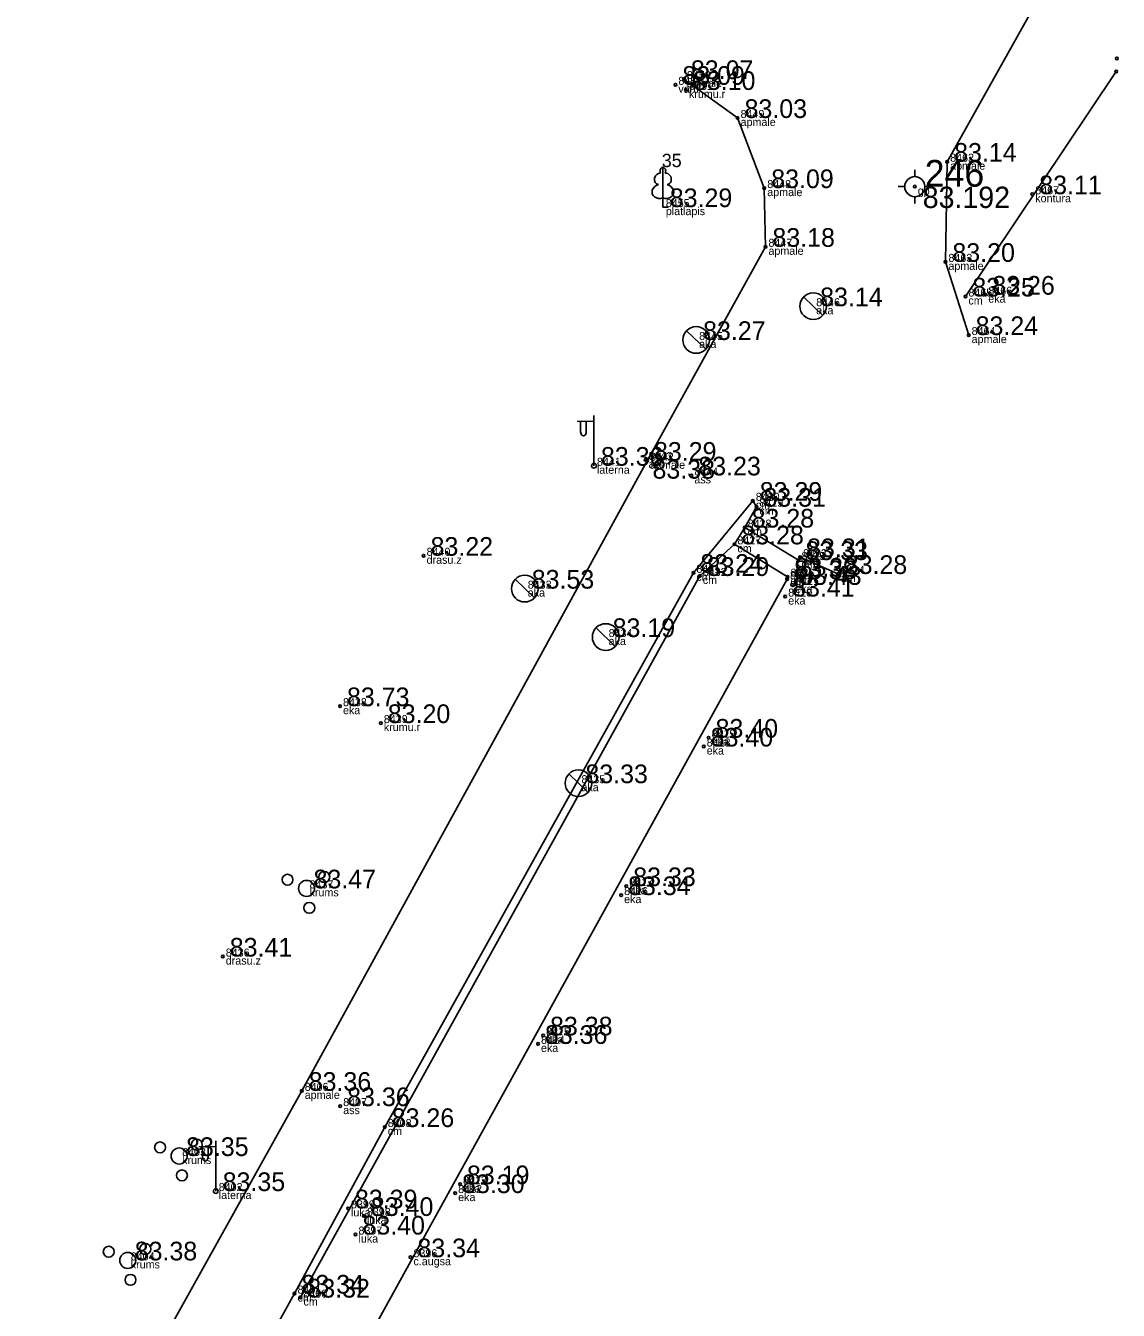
# Model space of a CAD drawing. Extents: x 614911 to 615803, y 262110 to 264311.
# Drawn here: x 614935.81 to 614976.76, y 262756.79 to 262804.95 of the extents above; entities that cross this region are included whole.
import ezdxf

# ---------------------------------------------------------------- set-up
doc = ezdxf.new("R2010")
doc.units = 0
for name, color, linetype in [('Level 1', 7, 'Continuous'), ('Level 12', 7, 'Continuous'), ('Level 19', 7, 'Continuous'), ('Level 37', 7, 'Continuous'), ('Level 44', 7, 'Continuous'), ('Level 53', 7, 'Continuous'), ('Level 54', 7, 'Continuous'), ('Level 57', 7, 'Continuous'), ('Level 58', 7, 'Continuous')]:
    doc.layers.add(name, color=color, linetype=linetype)

msp = doc.modelspace()

# ---------------------------------------------------------------- linework, layer by layer
at = {"layer": 'Level 1'}
for p, q in [((614959.691, 262798.497), (614959.691, 262798.15)), ((614959.691, 262798.15), (614959.891, 262798.15))]:
    msp.add_line(p, q, dxfattribs=at)
for points in [[(614959.691, 262799.65), (614959.691, 262798.497)], [(614959.781, 262799.418), (614959.78, 262799.419)]]:
    msp.add_lwpolyline(points, dxfattribs=at)
for centre, radius in [((614945.626, 262772.935), 0.204), ((614946.34, 262772.611), 0.301), ((614947.001, 262773.036), 0.207), ((614946.443, 262771.883), 0.205), ((614940.85, 262762.903), 0.204), ((614941.564, 262762.579), 0.301), ((614942.225, 262763.004), 0.207), ((614941.667, 262761.851), 0.205), ((614938.924, 262758.989), 0.204), ((614939.638, 262758.665), 0.301), ((614940.299, 262759.09), 0.207), ((614939.741, 262757.937), 0.205)]:
    msp.add_circle(centre, radius, dxfattribs=at)
for centre, major_axis, ratio, start_param, end_param in [((614959.563, 262799.205), (-0.039, -0.212), 0.861323, 3.141593, 6.283185), ((614959.691, 262799.5), (0, -0.15), 0.707107, 3.14537, 5.287485), ((614959.691, 262799.5), (0, -0.15), 0.707107, 0.995701, 3.137816), ((614959.819, 262799.205), (0.039, -0.212), 0.861323, 0, 3.141593), ((614959.601, 262798.743), (0.307, 0.095), 0.814445, 1.570796, 4.752015), ((614959.781, 262798.743), (-0.307, 0.095), 0.814445, 1.531171, 4.712389)]:
    msp.add_ellipse(centre, major_axis=major_axis, ratio=ratio, start_param=start_param, end_param=end_param, dxfattribs=at)
at = {"layer": 'Level 12'}
for p, q in [((614964.967, 262794.783), (614965.685, 262794.087)), ((614965.326, 262794.435), (614965.325, 262794.434)), ((614960.58, 262793.518), (614961.298, 262792.822)), ((614960.939, 262793.17), (614960.938, 262793.169)), ((614954.158, 262784.197), (614954.876, 262783.501)), ((614954.517, 262783.849), (614954.516, 262783.848)), ((614957.19, 262782.381), (614957.908, 262781.685)), ((614957.549, 262782.033), (614957.548, 262782.032)), ((614956.169, 262776.903), (614956.887, 262776.207)), ((614956.528, 262776.555), (614956.527, 262776.554))]:
    msp.add_line(p, q, dxfattribs=at)
for centre in [(614965.326, 262794.435), (614960.939, 262793.17), (614954.517, 262783.849), (614957.549, 262782.033), (614956.528, 262776.555)]:
    msp.add_circle(centre, 0.5, dxfattribs=at)
at = {"layer": 'Level 19'}
for p, q in [((614969.133, 262799.292), (614969.133, 262799.542)), ((614968.508, 262798.917), (614968.758, 262798.917)), ((614969.508, 262798.917), (614969.758, 262798.917)), ((614969.133, 262798.292), (614969.133, 262798.542))]:
    msp.add_line(p, q, dxfattribs=at)
for radius in [0.375, 0.05]:
    msp.add_circle((614969.133, 262798.917), radius, dxfattribs=at)
at = {"layer": 'Level 37'}
for p, q in [((614976.684, 262803.234), (614971.031, 262794.799)), ((614962.374, 262785.509), (614962.758, 262786.137))]:
    msp.add_line(p, q, dxfattribs=at)
for points in [[(614971.152, 262793.354), (614970.283, 262796.097), (614970.347, 262799.852), (614974.368, 262807.051), (614981.752, 262820.585), (614981.211, 262821.121), (614986.472, 262828.279), (614986.699, 262828.386), (614998.34, 262843.225), (615011.733, 262860.97), (615013.174, 262860.612)], [(614935.813, 262746.391), (614938.843, 262751.874), (614946.158, 262765.022), (614959.098, 262788.642), (614963.537, 262796.662), (614963.493, 262798.863), (614962.493, 262801.492), (614960.482, 262802.951)], [(614943.726, 262746.814), (614943.142, 262745.738), (614940.485, 262747.607), (614941.262, 262749.077), (614945.889, 262757.421), (614949.27, 262763.665), (614960.837, 262784.443), (614963.062, 262787.141)], [(614963.062, 262787.141), (614963.199, 262786.92), (614962.758, 262786.137), (614964.775, 262784.919), (614964.836, 262785.027), (614966.247, 262784.398)], [(614962.374, 262785.509), (614964.364, 262784.296), (614964.346, 262784.203), (614943.726, 262746.814), (614942.008, 262747.976)], [(614962.374, 262785.509), (614961.076, 262784.324), (614946.11, 262757.271)]]:
    msp.add_lwpolyline(points, dxfattribs=at)
at = {"layer": 'Level 44'}
for p, q in [((614957.11, 262788.455), (614957.11, 262790.338)), ((614957.11, 262790.122), (614956.475, 262790.117)), ((614956.61, 262790.118), (614956.61, 262789.726)), ((614956.82, 262790.12), (614956.82, 262789.726)), ((614942.935, 262762.932), (614942.3, 262762.927)), ((614942.435, 262762.928), (614942.435, 262762.536)), ((614942.645, 262762.93), (614942.645, 262762.536)), ((614942.935, 262761.265), (614942.935, 262763.148))]:
    msp.add_line(p, q, dxfattribs=at)
for centre in [(614957.11, 262788.455), (614942.935, 262761.265)]:
    msp.add_circle(centre, 0.09, dxfattribs=at)
for centre in [(614956.715, 262789.726), (614942.54, 262762.536)]:
    msp.add_ellipse(centre, major_axis=(0, 0.151), ratio=0.695971, start_param=1.570796, end_param=4.712389, dxfattribs=at)
at = {"layer": 'Level 57'}
for centre in [(614976.707, 262803.723), (614976.684, 262803.234), (614960.162, 262802.735), (614960.482, 262802.951), (614960.558, 262802.543), (614962.493, 262801.492), (614970.347, 262799.852), (614963.493, 262798.863), (614973.537, 262798.633), (614963.537, 262796.662), (614970.283, 262796.097), (614971.031, 262794.799), (614971.777, 262794.868), (614971.152, 262793.354), (614959.042, 262788.672), (614959.098, 262788.642), (614960.76, 262788.093), (614963.062, 262787.141), (614963.199, 262786.92), (614962.758, 262786.137), (614962.374, 262785.509), (614950.726, 262785.08), (614964.775, 262784.919), (614964.836, 262785.027), (614960.837, 262784.443), (614966.247, 262784.398), (614961.076, 262784.324), (614964.346, 262784.203), (614964.364, 262784.296), (614964.538, 262783.989), (614964.277, 262783.551), (614947.593, 262779.442), (614949.123, 262778.809), (614961.407, 262778.261), (614961.223, 262777.929), (614958.128, 262772.36), (614958.322, 262772.695), (614943.2, 262770.055), (614955.203, 262767.099), (614955.013, 262766.781), (614946.158, 262765.022), (614947.6, 262764.449), (614949.27, 262763.665), (614952.089, 262761.521), (614951.908, 262761.189), (614947.892, 262760.616), (614948.488, 262760.332), (614948.173, 262759.634), (614950.234, 262758.784), (614945.889, 262757.421), (614946.11, 262757.271)]:
    msp.add_circle(centre, 0.05, dxfattribs=at)
at = {"layer": 'Level 58'}
for centre in [(614976.707, 262803.723), (614976.684, 262803.234), (614960.162, 262802.735), (614960.482, 262802.951), (614960.558, 262802.543), (614962.493, 262801.492), (614970.347, 262799.852), (614963.493, 262798.863), (614973.537, 262798.633), (614963.537, 262796.662), (614970.283, 262796.097), (614971.031, 262794.799), (614971.777, 262794.868), (614971.152, 262793.354), (614959.042, 262788.672), (614959.098, 262788.642), (614960.76, 262788.093), (614963.062, 262787.141), (614963.199, 262786.92), (614962.758, 262786.137), (614962.374, 262785.509), (614950.726, 262785.08), (614964.775, 262784.919), (614964.836, 262785.027), (614960.837, 262784.443), (614966.247, 262784.398), (614961.076, 262784.324), (614964.346, 262784.203), (614964.364, 262784.296), (614964.538, 262783.989), (614964.277, 262783.551), (614947.593, 262779.442), (614949.123, 262778.809), (614961.407, 262778.261), (614961.223, 262777.929), (614958.128, 262772.36), (614958.322, 262772.695), (614943.2, 262770.055), (614955.203, 262767.099), (614955.013, 262766.781), (614946.158, 262765.022), (614947.6, 262764.449), (614949.27, 262763.665), (614952.089, 262761.521), (614951.908, 262761.189), (614947.892, 262760.616), (614948.488, 262760.332), (614948.173, 262759.634), (614950.234, 262758.784), (614945.889, 262757.421), (614946.11, 262757.271)]:
    msp.add_circle(centre, 0.05, dxfattribs=at)

# ---------------------------------------------------------------- texts
at = {"layer": 'Level 1'}
msp.add_text(' 35', height=0.5, dxfattribs=at).set_placement((614959.466, 262799.65))
at = {"layer": 'Level 19'}
for s, height, p in [(' 246', 1, (614969.133, 262798.917)), (' 83.192', 0.8, (614969.133, 262798.117))]:
    msp.add_text(s, height=height, dxfattribs=at).set_placement(p)
at = {"layer": 'Level 53'}
for s, p in [(' varti', (614960.162, 262802.435)), (' apmale', (614960.482, 262802.651)), (' krumu.r', (614960.558, 262802.243)), (' apmale', (614962.493, 262801.192)), (' apmale', (614970.347, 262799.552)), (' apmale', (614963.493, 262798.563)), (' gp', (614969.133, 262798.617)), (' kontura', (614973.537, 262798.333)), (' platlapis', (614959.691, 262797.85)), (' apmale', (614963.537, 262796.362)), (' apmale', (614970.283, 262795.797)), (' cm', (614971.031, 262794.499)), (' eka', (614971.777, 262794.568)), (' aka', (614965.326, 262794.135)), (' aka', (614960.939, 262792.87)), (' apmale', (614971.152, 262793.054)), (' laterna', (614957.11, 262788.155)), (' ap', (614959.042, 262788.372)), (' apmale', (614959.098, 262788.342)), (' ass', (614960.76, 262787.793)), (' cm', (614963.062, 262786.841)), (' cm', (614963.199, 262786.62)), (' cm', (614962.758, 262785.837)), (' cm', (614962.374, 262785.209)), (' drasu.z', (614950.726, 262784.78)), (' am', (614964.836, 262784.727)), (' cm', (614964.775, 262784.619)), (' cm', (614960.837, 262784.143)), (' cm', (614961.076, 262784.024)), (' cm', (614964.346, 262783.903)), (' cm', (614964.364, 262783.996)), (' eka', (614964.538, 262783.689)), (' am', (614966.247, 262784.098)), (' aka', (614954.517, 262783.549)), (' eka', (614964.277, 262783.251)), (' aka', (614957.549, 262781.733)), (' eka', (614947.593, 262779.142)), (' krumu.r', (614949.123, 262778.509)), (' eka', (614961.407, 262777.961)), (' eka', (614961.223, 262777.629)), (' aka', (614956.528, 262776.255)), (' krums', (614946.34, 262772.311)), (' eka', (614958.128, 262772.06)), (' eka', (614958.322, 262772.395)), (' drasu.z', (614943.2, 262769.755)), (' eka', (614955.203, 262766.799)), (' eka', (614955.013, 262766.481)), (' apmale', (614946.158, 262764.722)), (' ass', (614947.6, 262764.149)), (' cm', (614949.27, 262763.365)), (' krums', (614941.564, 262762.279)), (' eka', (614952.089, 262761.221)), (' laterna', (614942.935, 262760.965)), (' eka', (614951.908, 262760.889)), (' luka', (614947.892, 262760.316)), (' luka', (614948.488, 262760.032)), (' luka', (614948.173, 262759.334)), (' krums', (614939.638, 262758.365)), (' c.augsa', (614950.234, 262758.484)), (' cm', (614945.889, 262757.121)), (' cm', (614946.11, 262756.971))]:
    msp.add_text(s, height=0.3, dxfattribs=at).set_placement(p)
at = {"layer": 'Level 54'}
for s, p in [(' 8450', (614960.482, 262802.951)), (' 8452', (614960.162, 262802.735)), (' 8451', (614960.558, 262802.543)), (' 8449', (614962.493, 262801.492)), (' 8462', (614970.347, 262799.852)), (' 8448', (614963.493, 262798.863)), (' 8467', (614973.537, 262798.633)), (' 8455', (614959.691, 262798.15)), (' 8447', (614963.537, 262796.662)), (' 8463', (614970.283, 262796.097)), (' 8465', (614971.031, 262794.799)), (' 8466', (614971.777, 262794.868)), (' 8446', (614965.326, 262794.435)), (' 8464', (614971.152, 262793.354)), (' 8445', (614960.939, 262793.17)), (' 8441', (614957.11, 262788.455)), (' 8443', (614959.042, 262788.672)), (' 8442', (614959.098, 262788.642)), (' 8444', (614960.76, 262788.093)), (' 8430', (614963.062, 262787.141)), (' 8429', (614963.199, 262786.92)), (' 8428', (614962.758, 262786.137)), (' 8440', (614950.726, 262785.08)), (' 8427', (614962.374, 262785.509)), (' 8425', (614964.775, 262784.919)), (' 8423', (614964.836, 262785.027)), (' 8431', (614960.837, 262784.443)), (' 8432', (614961.076, 262784.324)), (' 8422', (614964.346, 262784.203)), (' 8426', (614964.364, 262784.296)), (' 8424', (614966.247, 262784.398)), (' 8433', (614954.517, 262783.849)), (' 8421', (614964.538, 262783.989)), (' 8420', (614964.277, 262783.551)), (' 8434', (614957.549, 262782.033)), (' 8438', (614947.593, 262779.442)), (' 8439', (614949.123, 262778.809)), (' 8418', (614961.223, 262777.929)), (' 8419', (614961.407, 262778.261)), (' 8435', (614956.528, 262776.555)), (' 8437', (614946.34, 262772.611)), (' 8417', (614958.322, 262772.695)), (' 8416', (614958.128, 262772.36)), (' 8436', (614943.2, 262770.055)), (' 8414', (614955.013, 262766.781)), (' 8415', (614955.203, 262767.099)), (' 8406', (614946.158, 262765.022)), (' 8407', (614947.6, 262764.449)), (' 8408', (614949.27, 262763.665)), (' 8403', (614941.564, 262762.579)), (' 8413', (614952.089, 262761.521)), (' 8402', (614942.935, 262761.265)), (' 8412', (614951.908, 262761.189)), (' 8399', (614947.892, 262760.616)), (' 8398', (614948.488, 262760.332)), (' 8397', (614948.173, 262759.634)), (' 8404', (614939.638, 262758.665)), (' 8396', (614950.234, 262758.784)), (' 8401', (614945.889, 262757.421)), (' 8400', (614946.11, 262757.271))]:
    msp.add_text(s, height=0.3, dxfattribs=at).set_placement(p)
at = {"layer": 'Level 58'}
for s, p in [(' 83.09', (614960.162, 262802.735)), (' 83.07', (614960.482, 262802.951)), (' 83.10', (614960.558, 262802.543)), (' 83.03', (614962.493, 262801.492)), (' 83.14', (614970.347, 262799.852)), (' 83.09', (614963.493, 262798.863)), (' 83.11', (614973.537, 262798.633)), (' 83.29', (614959.691, 262798.15)), (' 83.18', (614963.537, 262796.662)), (' 83.20', (614970.283, 262796.097)), (' 83.25', (614971.031, 262794.799)), (' 83.26', (614971.777, 262794.868)), (' 83.14', (614965.326, 262794.435)), (' 83.24', (614971.152, 262793.354)), (' 83.27', (614960.939, 262793.17)), (' 83.29', (614959.098, 262788.642)), (' 83.36', (614957.11, 262788.455)), (' 83.23', (614960.76, 262788.093)), (' 83.38', (614959.042, 262787.972)), (' 83.29', (614963.062, 262787.141)), (' 83.31', (614963.199, 262786.92)), (' 83.28', (614962.758, 262786.137)), (' 83.28', (614962.374, 262785.509)), (' 83.22', (614950.726, 262785.08)), (' 83.33', (614964.775, 262784.919)), (' 83.31', (614964.836, 262785.027)), (' 83.24', (614960.837, 262784.443)), (' 83.29', (614961.076, 262784.324)), (' 83.38', (614964.346, 262784.203)), (' 83.32', (614964.364, 262784.296)), (' 83.28', (614966.247, 262784.398)), (' 83.53', (614954.517, 262783.849)), (' 83.43', (614964.538, 262783.989)), (' 83.41', (614964.277, 262783.551)), (' 83.19', (614957.549, 262782.033)), (' 83.73', (614947.593, 262779.442)), (' 83.20', (614949.123, 262778.809)), (' 83.40', (614961.223, 262777.929)), (' 83.40', (614961.407, 262778.261)), (' 83.33', (614956.528, 262776.555)), (' 83.33', (614958.322, 262772.695)), (' 83.47', (614946.34, 262772.611)), (' 83.34', (614958.128, 262772.36)), (' 83.41', (614943.2, 262770.055)), (' 83.38', (614955.203, 262767.099)), (' 83.36', (614955.013, 262766.781)), (' 83.36', (614946.158, 262765.022)), (' 83.36', (614947.6, 262764.449)), (' 83.26', (614949.27, 262763.665)), (' 83.35', (614941.564, 262762.579)), (' 83.35', (614942.935, 262761.265)), (' 83.30', (614951.908, 262761.189)), (' 83.19', (614952.089, 262761.521)), (' 83.39', (614947.892, 262760.616)), (' 83.40', (614948.488, 262760.332)), (' 83.40', (614948.173, 262759.634)), (' 83.38', (614939.638, 262758.665)), (' 83.34', (614950.234, 262758.784)), (' 83.34', (614945.889, 262757.421)), (' 83.32', (614946.11, 262757.271))]:
    msp.add_text(s, height=0.7, dxfattribs=at).set_placement(p)

doc.saveas('drawing.dxf')
